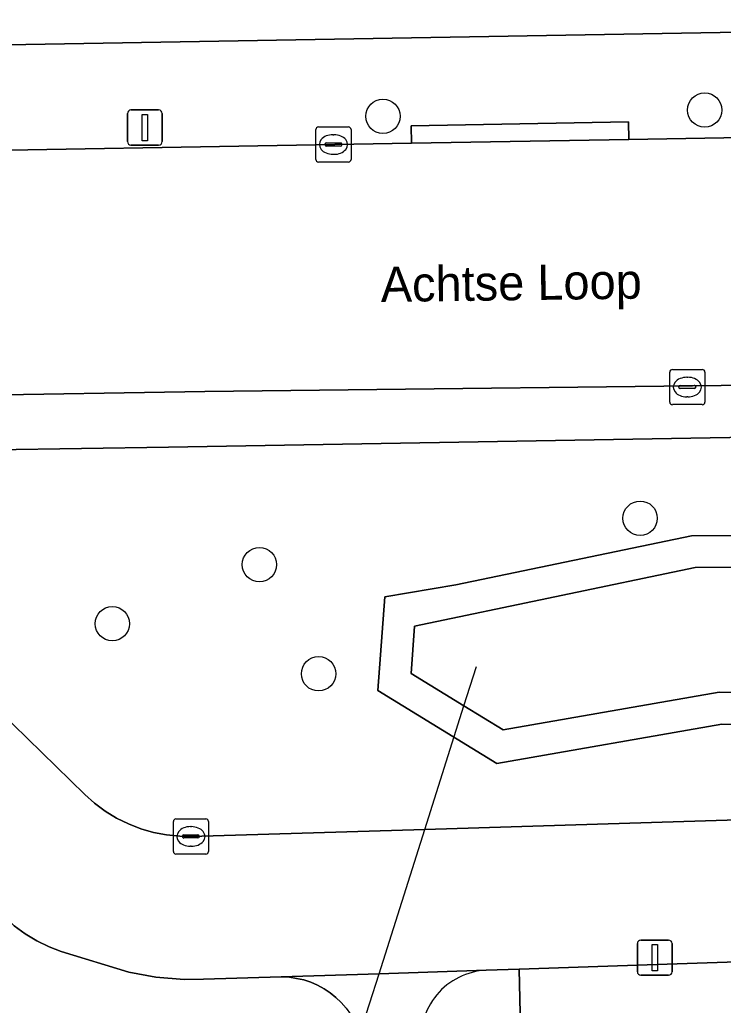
# Model space of a CAD drawing. Extents: x 157320 to 158835, y 386650 to 388491.
# Drawn here: x 158085.19 to 158105.22, y 387599.15 to 387627.21 of the extents above; entities that cross this region are included whole.
import ezdxf

# ---------------------------------------------------------------- set-up
doc = ezdxf.new("R2010")
doc.units = 0
for name, color, linetype in [('IMGEO_Boom', 7, 'Continuous'), ('IMGEO_Duiker', 7, 'Continuous'), ('IMGEO_Erf', 7, 'Continuous'), ('IMGEO_Groenvoorziening', 7, 'Continuous'), ('IMGEO_Kolk', 7, 'Continuous'), ('IMGEO_Lichtmast', 7, 'Continuous'), ('IMGEO_Oever', 7, 'Continuous'), ('IMGEO_Openbare_ruimte_label', 7, 'Continuous'), ('IMGEO_Rijbaan_lokaal_open', 7, 'Continuous'), ('IMGEO_Voetpad_halfverhard', 7, 'Continuous'), ('IMGEO_Voetpad_open', 7, 'Continuous'), ('IMGEO_Waterloop', 7, 'Continuous')]:
    doc.layers.add(name, color=color, linetype=linetype)

msp = doc.modelspace()

# ---------------------------------------------------------------- linework, layer by layer
at = {"layer": 'IMGEO_Boom'}
for centre in [(158095.532, 387624.463), (158104.696, 387624.64), (158102.857, 387613.017), (158092.016, 387611.695), (158087.826, 387610.013), (158093.699, 387608.586)]:
    msp.add_circle(centre, 0.489, dxfattribs=at)
at = {"layer": 'IMGEO_Duiker'}
msp.add_lwpolyline([(158093.301, 387593.356), (158093.567, 387594.197), (158094.877, 387598.33), (158095.421, 387600.046), (158096.724, 387604.156), (158097.84, 387607.677), (158098.193, 387608.792)], dxfattribs=at)
at = {"layer": 'IMGEO_Erf'}
for points in [[(158076.019, 387626.343), (158125.998, 387627.214)], [(158130.998, 387601.306), (158129.561, 387601.178), (158103.06, 387600.299), (158099.408, 387600.178), (158099.65, 387589.702), (158092.622, 387560.6), (158085.558, 387533.733), (158085.567, 387531.252), (158087.141, 387529.801), (158095.964, 387526.956)]]:
    msp.add_lwpolyline(points, dxfattribs=at)
at = {"layer": 'IMGEO_Groenvoorziening'}
for points in [[(158126.082, 387606.83), (158105.184, 387607.151), (158098.778, 387606.036), (158095.391, 387608.107), (158095.582, 387610.782), (158097.612, 387611.122), (158104.324, 387612.519), (158124.113, 387612.603), (158124.298, 387612.607), (158124.244, 387615.636), (158123.149, 387615.616), (158104.299, 387615.295), (158089.43, 387615.039), (158079.503, 387614.887)], [(158094.482, 387599.066), (158094.345, 387599.224), (158094.194, 387599.369), (158094.03, 387599.501), (158093.855, 387599.617), (158093.671, 387599.717), (158093.478, 387599.8), (158093.279, 387599.866), (158093.075, 387599.913), (158092.867, 387599.943), (158092.658, 387599.953), (158092.633, 387599.953), (158090.427, 387599.888), (158089.868, 387599.878), (158089.067, 387599.945), (158088.299, 387600.088), (158086.365, 387600.68), (158086.023, 387600.811), (158085.674, 387600.982), (158085.341, 387601.182), (158085.028, 387601.412), (158076.217, 387610.042), (158071.804, 387614.394)], [(158078.823, 387613.212), (158079.046, 387612.982), (158079.683, 387612.323), (158087.04, 387605.15), (158087.322, 387604.899), (158087.625, 387604.674), (158087.947, 387604.477), (158088.285, 387604.309), (158088.637, 387604.173), (158089, 387604.068), (158089.37, 387603.997), (158089.746, 387603.958), (158090.064, 387603.952), (158096.724, 387604.156), (158128.08, 387605.116)], [(158099.65, 387589.702), (158099.408, 387600.178), (158098.475, 387600.147)]]:
    msp.add_lwpolyline(points, dxfattribs=at)
msp.add_arc((158098.583, 387598.17), 1.98, 93.132, 187.0185, dxfattribs=at)
at = {"layer": 'IMGEO_Kolk'}
for p, q in [((158093.622, 387623.234), (158093.622, 387624.086)), ((158093.697, 387624.16), (158094.549, 387624.16)), ((158094.623, 387624.086), (158094.623, 387623.234)), ((158094.11, 387623.94), (158094.135, 387623.94)), ((158093.881, 387623.654), (158093.881, 387623.666)), ((158094.319, 387623.617), (158093.921, 387623.617)), ((158093.924, 387623.703), (158094.322, 387623.703)), ((158094.365, 387623.666), (158094.365, 387623.654)), ((158094.133, 387623.38), (158094.108, 387623.38)), ((158094.549, 387623.16), (158093.697, 387623.16)), ((158103.7, 387616.325), (158103.7, 387617.177)), ((158103.775, 387617.251), (158104.627, 387617.251)), ((158104.701, 387617.177), (158104.701, 387616.325)), ((158103.959, 387616.745), (158103.959, 387616.757)), ((158104.002, 387616.794), (158104.4, 387616.794)), ((158104.188, 387617.031), (158104.213, 387617.031)), ((158104.443, 387616.757), (158104.443, 387616.745)), ((158104.397, 387616.708), (158103.999, 387616.708)), ((158104.627, 387616.251), (158103.775, 387616.251)), ((158104.211, 387616.471), (158104.186, 387616.471)), ((158089.639, 387604.453), (158090.491, 387604.453)), ((158089.564, 387603.527), (158089.564, 387604.379)), ((158090.052, 387604.233), (158090.077, 387604.233)), ((158090.565, 387604.379), (158090.565, 387603.527)), ((158089.823, 387603.947), (158089.823, 387603.959)), ((158090.261, 387603.91), (158089.863, 387603.91)), ((158089.866, 387603.996), (158090.264, 387603.996)), ((158090.307, 387603.959), (158090.307, 387603.947)), ((158090.075, 387603.673), (158090.05, 387603.673)), ((158090.491, 387603.453), (158089.639, 387603.453))]:
    msp.add_line(p, q, dxfattribs=at)
for points in [[(158093.622, 387623.234), (158093.622, 387624.086)], [(158093.697, 387624.16), (158094.549, 387624.16)], [(158094.623, 387624.086), (158094.623, 387623.234)], [(158094.549, 387623.16), (158093.697, 387623.16)], [(158103.7, 387616.325), (158103.7, 387617.177)], [(158103.775, 387617.251), (158104.627, 387617.251)], [(158104.701, 387617.177), (158104.701, 387616.325)], [(158104.627, 387616.251), (158103.775, 387616.251)], [(158089.639, 387604.453), (158090.491, 387604.453)], [(158089.564, 387603.527), (158089.564, 387604.379)], [(158090.565, 387604.379), (158090.565, 387603.527)], [(158090.491, 387603.453), (158089.639, 387603.453)]]:
    msp.add_lwpolyline(points, dxfattribs=at)
for centre, radius, start, end in [((158093.699, 387624.084), 0.0765, 91.552, 178.448), ((158093.699, 387624.084), 0.0765, 91.552, 178.448), ((158094.547, 387624.084), 0.0765, 1.552, 88.448), ((158094.547, 387624.084), 0.0765, 1.552, 88.448), ((158093.921, 387623.663), 0.0403, 85.8775, 175.7526), ((158093.918, 387623.653), 0.0366, 178.938, 274.7102), ((158094.322, 387623.66), 0.043, 264.8664, 352.4533), ((158094.326, 387623.665), 0.0386, 1.7309, 96.639), ((158093.699, 387623.236), 0.0765, 181.552, 268.448), ((158093.699, 387623.236), 0.0765, 181.552, 268.448), ((158094.547, 387623.236), 0.0765, 271.552, 358.448), ((158094.547, 387623.236), 0.0765, 271.552, 358.448), ((158103.777, 387617.175), 0.0765, 91.552, 178.448), ((158103.777, 387617.175), 0.0765, 91.552, 178.448), ((158104.625, 387617.175), 0.0765, 1.552, 88.448), ((158104.625, 387617.175), 0.0765, 1.552, 88.448), ((158103.999, 387616.754), 0.0403, 85.8775, 175.7526), ((158104.404, 387616.756), 0.0386, 1.7309, 96.639), ((158103.996, 387616.744), 0.0366, 178.938, 274.7102), ((158104.4, 387616.751), 0.043, 264.8664, 352.4533), ((158103.777, 387616.327), 0.0765, 181.552, 268.448), ((158103.777, 387616.327), 0.0765, 181.552, 268.448), ((158104.625, 387616.327), 0.0765, 271.552, 358.448), ((158104.625, 387616.327), 0.0765, 271.552, 358.448), ((158089.641, 387604.377), 0.0765, 91.552, 178.448), ((158089.641, 387604.377), 0.0765, 91.552, 178.448), ((158090.489, 387604.377), 0.0765, 1.552, 88.448), ((158090.489, 387604.377), 0.0765, 1.552, 88.448), ((158089.863, 387603.956), 0.0403, 85.8775, 175.7526), ((158089.86, 387603.946), 0.0366, 178.938, 274.7102), ((158090.264, 387603.953), 0.043, 264.8664, 352.4533), ((158090.268, 387603.958), 0.0386, 1.7309, 96.639), ((158089.641, 387603.529), 0.0765, 181.552, 268.448), ((158089.641, 387603.529), 0.0765, 181.552, 268.448), ((158090.489, 387603.529), 0.0765, 271.552, 358.448), ((158090.489, 387603.529), 0.0765, 271.552, 358.448)]:
    msp.add_arc(centre, radius, start, end, dxfattribs=at)
for centre, major_axis, ratio, start_param, end_param in [((158094.109, 387623.66), (-0.387, 0.002), 0.722429, 4.712389, 7.853982), ((158094.134, 387623.66), (-0.39, 0.002), 0.717154, 1.570796, 4.712389), ((158104.187, 387616.751), (-0.387, 0.002), 0.722429, 4.712389, 7.853982), ((158104.212, 387616.751), (-0.39, 0.002), 0.717154, 1.570796, 4.712389), ((158090.051, 387603.953), (-0.387, 0.002), 0.722429, 4.712389, 7.853982), ((158090.076, 387603.953), (-0.39, 0.002), 0.717154, 1.570796, 4.712389)]:
    msp.add_ellipse(centre, major_axis=major_axis, ratio=ratio, start_param=start_param, end_param=end_param, dxfattribs=at)
at = {"layer": 'IMGEO_Lichtmast'}
for p, q in [((158088.355, 387624.643), (158089.145, 387624.643)), ((158089.145, 387624.643), (158088.355, 387624.643)), ((158088.255, 387623.743), (158088.255, 387624.543)), ((158088.255, 387624.543), (158088.255, 387623.743)), ((158089.245, 387624.543), (158089.245, 387623.743)), ((158089.245, 387623.743), (158089.245, 387624.543)), ((158089.145, 387623.643), (158088.355, 387623.643)), ((158088.355, 387623.643), (158089.145, 387623.643)), ((158102.778, 387600.101), (158102.778, 387600.901)), ((158102.778, 387600.901), (158102.778, 387600.101)), ((158102.878, 387601.001), (158103.668, 387601.001)), ((158103.668, 387601.001), (158102.878, 387601.001)), ((158103.768, 387600.901), (158103.768, 387600.101)), ((158103.768, 387600.101), (158103.768, 387600.901)), ((158103.668, 387600.001), (158102.878, 387600.001)), ((158102.878, 387600.001), (158103.668, 387600.001))]:
    msp.add_line(p, q, dxfattribs=at)
for points in [[(158088.675, 387624.518), (158088.825, 387624.518), (158088.825, 387623.768), (158088.675, 387623.768), (158088.675, 387624.518)], [(158103.198, 387600.876), (158103.348, 387600.876), (158103.348, 387600.126), (158103.198, 387600.126), (158103.198, 387600.876)]]:
    msp.add_lwpolyline(points, dxfattribs=at)
for centre, start, end in [((158088.355, 387624.543), 90, 180), ((158088.355, 387624.543), 90, 180), ((158089.145, 387624.543), 0, 90), ((158089.145, 387624.543), 360, 90), ((158088.355, 387623.743), 180, 270), ((158088.355, 387623.743), 180, 270), ((158089.145, 387623.743), 270, 0), ((158089.145, 387623.743), 270, 0), ((158102.878, 387600.901), 90, 180), ((158102.878, 387600.901), 90, 180), ((158103.668, 387600.901), 0, 90), ((158103.668, 387600.901), 360, 90), ((158102.878, 387600.101), 180, 270), ((158102.878, 387600.101), 180, 270), ((158103.668, 387600.101), 270, 0), ((158103.668, 387600.101), 270, 0)]:
    msp.add_arc(centre, 0.1, start, end, dxfattribs=at)
at = {"layer": 'IMGEO_Oever'}
for points in [[(158124.298, 387612.607), (158124.113, 387612.603), (158104.324, 387612.519), (158097.612, 387611.122), (158095.582, 387610.782), (158095.391, 387608.107), (158098.778, 387606.036), (158105.184, 387607.151), (158126.082, 387606.83)], [(158138.003, 387609.174), (158133.57, 387608.363), (158129.827, 387607.937), (158126.065, 387607.741), (158105.112, 387608.063), (158098.96, 387606.992), (158097.84, 387607.677), (158096.339, 387608.595), (158096.435, 387609.947), (158104.42, 387611.609), (158124.343, 387611.697)]]:
    msp.add_lwpolyline(points, dxfattribs=at)
at = {"layer": 'IMGEO_Rijbaan_lokaal_open'}
for points in [[(158127.831, 387624.281), (158126.079, 387624.213), (158120.408, 387624.115), (158102.535, 387623.805), (158096.341, 387623.697), (158079.946, 387623.413), (158079.894, 387616.487), (158083.573, 387616.514), (158090.459, 387616.626), (158126.395, 387617.046)], [(158128.08, 387605.116), (158096.724, 387604.156), (158090.064, 387603.952), (158089.746, 387603.958), (158089.37, 387603.997), (158089, 387604.068), (158088.637, 387604.173), (158088.285, 387604.309), (158087.947, 387604.477), (158087.625, 387604.674), (158087.322, 387604.899), (158087.04, 387605.15), (158079.683, 387612.323)], [(158085.028, 387601.412), (158085.341, 387601.182), (158085.674, 387600.982), (158086.023, 387600.811), (158086.365, 387600.68), (158088.299, 387600.088), (158089.067, 387599.945), (158089.868, 387599.878), (158090.427, 387599.888), (158092.633, 387599.953), (158095.421, 387600.046), (158098.475, 387600.147), (158099.408, 387600.178), (158103.06, 387600.299), (158129.561, 387601.178)]]:
    msp.add_lwpolyline(points, dxfattribs=at)
at = {"layer": 'IMGEO_Voetpad_halfverhard'}
msp.add_lwpolyline([(158098.475, 387600.147), (158095.421, 387600.046), (158092.633, 387599.953), (158092.658, 387599.953), (158092.867, 387599.943), (158093.075, 387599.913), (158093.279, 387599.866), (158093.478, 387599.8), (158093.671, 387599.717), (158093.855, 387599.617), (158094.03, 387599.501), (158094.194, 387599.369), (158094.345, 387599.224), (158094.482, 387599.066), (158094.605, 387598.896), (158094.713, 387598.716), (158094.804, 387598.526), (158094.877, 387598.33), (158094.912, 387598.213), (158095.544, 387594.243)], dxfattribs=at)
msp.add_arc((158098.583, 387598.17), 1.98, 93.132, 187.0185, dxfattribs=at)
at = {"layer": 'IMGEO_Voetpad_open'}
for points in [[(158125.998, 387627.214), (158076.019, 387626.343), (158073.811, 387625.87), (158075.673, 387624.35), (158075.691, 387623.326), (158078.751, 387623.392), (158079.946, 387623.413), (158096.341, 387623.697), (158096.334, 387624.196), (158102.528, 387624.304), (158102.535, 387623.805), (158120.408, 387624.115), (158120.399, 387624.614), (158127.822, 387624.78), (158127.831, 387624.281)], [(158126.395, 387617.046), (158090.459, 387616.626), (158083.573, 387616.514), (158079.894, 387616.487), (158079.905, 387615.988), (158079.503, 387614.887), (158089.43, 387615.039), (158104.299, 387615.295), (158123.149, 387615.616), (158124.244, 387615.636), (158126.845, 387615.682)]]:
    msp.add_lwpolyline(points, dxfattribs=at)
msp.add_lwpolyline([(158096.341, 387623.697), (158102.535, 387623.805), (158102.528, 387624.304), (158096.334, 387624.196)], close=True, dxfattribs=at)
at = {"layer": 'IMGEO_Waterloop'}
msp.add_lwpolyline([(158124.343, 387611.697), (158104.42, 387611.609), (158096.435, 387609.947), (158096.339, 387608.595), (158097.84, 387607.677), (158098.96, 387606.992), (158105.112, 387608.063), (158126.065, 387607.741), (158129.827, 387607.937), (158133.57, 387608.363), (158138.003, 387609.174)], dxfattribs=at)

# ---------------------------------------------------------------- texts
at = {"layer": 'IMGEO_Openbare_ruimte_label'}
msp.add_text('Achtse Loop', height=1, rotation=0.7448, dxfattribs=at).set_placement((158095.475, 387619.175))

doc.saveas('drawing.dxf')
